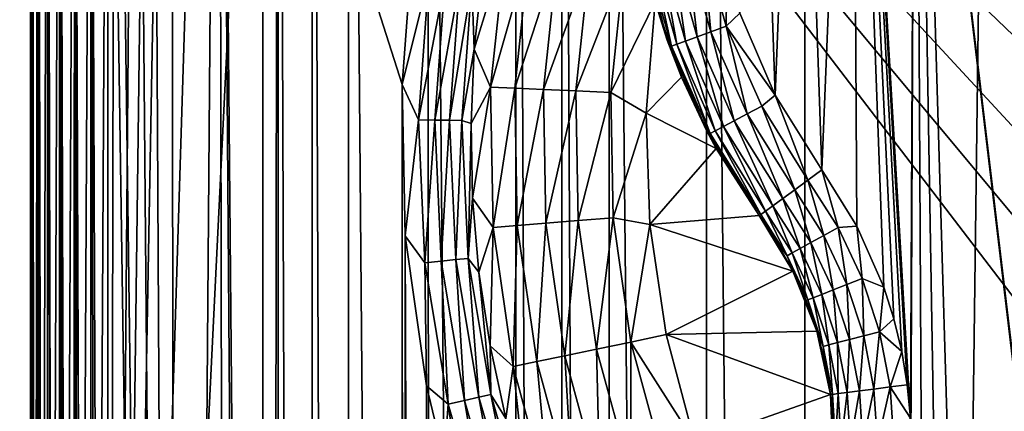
# Model space of a CAD drawing. Header units: metres. Extents: x -206 to 75, y -104 to 104.
# Tile 256 of 656: x -195.74 to -183.03, y 40.42 to 45.48. Entities that reach past the tile are written whole.
import ezdxf

# ---------------------------------------------------------------- set-up
doc = ezdxf.new("R2010")
doc.units = ezdxf.units.M
doc.layers.add('solid_01_1-CONSUMER_THERM_B_125288', color=7, linetype='CONTINUOUS')

msp = doc.modelspace()

# ---------------------------------------------------------------- linework, layer by layer
at = {"layer": 'solid_01_1-CONSUMER_THERM_B_125288'}
for points in [[(-168.648926, 67.29171), (-200.493088, -75.033852), (-200.514557, 74.966148)], [(-190.720612, -45.683636, 1.5), (-200.514557, 74.966148, 1.5), (-200.493088, -75.033852, 1.5)], [(-190.805618, 44.64188, 1.5), (-190.733765, 45.617893, 1.5), (-200.514557, 74.966148, 1.5)], [(-190.792786, -44.707626, 1.5), (-190.805618, 44.64188, 1.5), (-200.514557, 74.966148, 1.5)], [(-190.720612, -45.683636, 1.5), (-190.792786, -44.707626, 1.5), (-200.514557, 74.966148, 1.5)], [(-168.648926, 67.29171), (-168.75058, 66.747505), (-200.493088, -75.033852)], [(-168.75058, 66.747505), (-168.750504, 66.193886), (-200.493088, -75.033852)], [(-168.750504, 66.193886), (-168.731537, -66.252495), (-200.493088, -75.033852)], [(-76.404617, 63.580017, 75.400002), (-185.604614, 63.572178, 75.400002), (-92.716316, 42.429672, 75.400002)], [(-186.875885, 63.481842, 75.400002), (-188.131836, 63.209873, 75.400002), (-186.86676, -63.53767, 75.400002)], [(-185.604614, 63.572178, 75.400002), (-186.875885, 63.481842, 75.400002), (-185.595474, -63.627823, 75.400002)], [(-186.875885, 63.481842, 75.400002), (-186.86676, -63.53767, 75.400002), (-185.595474, -63.627823, 75.400002)], [(-185.604614, 63.572178, 75.400002), (-93.500069, 42.491352, 75.400002), (-92.716316, 42.429672, 75.400002)], [(-185.604614, 63.572178, 75.400002), (-168.500076, 42.491318, 75.400002), (-93.500069, 42.491352, 75.400002)], [(-185.604614, 63.572178, 75.400002), (-169.283829, 42.429634, 75.400002), (-168.500076, 42.491318, 75.400002)], [(-185.604614, 63.572178, 75.400002), (-173.510162, 37.481213, 75.400002), (-173.448486, 38.264965, 75.400002)], [(-185.604614, 63.572178, 75.400002), (-173.510132, -37.518787, 75.400002), (-173.510162, 37.481213, 75.400002)], [(-185.604614, 63.572178, 75.400002), (-173.448486, 38.264965, 75.400002), (-173.264954, 39.029419, 75.400002)], [(-185.604614, 63.572178, 75.400002), (-173.264954, 39.029419, 75.400002), (-172.964096, 39.755753, 75.400002)], [(-185.604614, 63.572178, 75.400002), (-172.964096, 39.755753, 75.400002), (-172.553329, 40.426079, 75.400002)], [(-185.604614, 63.572178, 75.400002), (-172.553329, 40.426079, 75.400002), (-172.04274, 41.023891, 75.400002)], [(-185.604614, 63.572178, 75.400002), (-172.04274, 41.023891, 75.400002), (-171.444931, 41.534473, 75.400002)], [(-185.604614, 63.572178, 75.400002), (-171.444931, 41.534473, 75.400002), (-170.774612, 41.945248, 75.400002)], [(-185.604614, 63.572178, 75.400002), (-170.774612, 41.945248, 75.400002), (-170.048279, 42.246105, 75.400002)], [(-185.604614, 63.572178, 75.400002), (-170.048279, 42.246105, 75.400002), (-169.283829, 42.429634, 75.400002)], [(-185.604614, 63.572178, 75.400002), (-173.448456, -38.30254, 75.400002), (-173.510132, -37.518787, 75.400002)], [(-185.604614, 63.572178, 75.400002), (-185.595474, -63.627823, 75.400002), (-173.448456, -38.30254, 75.400002)], [(-188.131836, 63.209873, 75.400002), (-188.743393, 63.006863, 75.400002), (-188.122757, -63.265884, 75.400002)], [(-188.131836, 63.209873, 75.400002), (-188.122757, -63.265884, 75.400002), (-186.86676, -63.53767, 75.400002)], [(-188.743393, 63.006863, 75.400002), (-189.338531, 62.760765, 75.400002), (-188.734344, -63.062962, 75.400002)], [(-188.743393, 63.006863, 75.400002), (-188.734344, -63.062962, 75.400002), (-188.122757, -63.265884, 75.400002)], [(-189.338531, 62.760765, 75.400002), (-190.467224, 62.145069, 75.400002), (-189.329514, -62.816952, 75.400002)], [(-189.338531, 62.760765, 75.400002), (-189.329514, -62.816952, 75.400002), (-188.734344, -63.062962, 75.400002)], [(-190.467224, 62.145069, 75.400002), (-191.497131, 61.374428, 75.400002), (-190.458282, -62.201416, 75.400002)], [(-190.467224, 62.145069, 75.400002), (-190.458282, -62.201416, 75.400002), (-189.329514, -62.816952, 75.400002)], [(-191.497131, 61.374428, 75.400002), (-191.968384, 60.935677, 75.400002), (-191.488312, -61.430923, 75.400002)], [(-191.497131, 61.374428, 75.400002), (-191.488312, -61.430923, 75.400002), (-190.458282, -62.201416, 75.400002)], [(-191.968384, 60.935677, 75.400002), (-192.407074, 60.464352, 75.400002), (-191.959625, -60.992237, 75.400002)], [(-191.968384, 60.935677, 75.400002), (-191.959625, -60.992237, 75.400002), (-191.488312, -61.430923, 75.400002)], [(-192.407074, 60.464352, 75.400002), (-193.177567, 59.434338, 75.400002), (-192.511902, -14.2783, 75.400002)], [(-192.407074, 60.464352, 75.400002), (-192.511902, -14.2783, 75.400002), (-192.398376, -60.520977, 75.400002)], [(-192.407074, 60.464352, 75.400002), (-192.398376, -60.520977, 75.400002), (-191.959625, -60.992237, 75.400002)], [(-175.356369, 44.32605, 63.5205), (-190.312485, 59.280018, 69.400002), (-189.775711, 59.803905, 69.400002)], [(-175.356369, 44.32605, 63.5205), (-189.775711, 59.803905, 69.400002), (-180.74884, 50.778328, 65.853195)], [(-194.601044, 13.871215, 69.400002), (-193.177567, 59.434341, 69.400002), (-192.603973, 54.571674, 69.400002)], [(-194.601044, 13.871215, 69.400002), (-193.793091, 58.305569, 69.400002), (-193.177567, 59.434341, 69.400002)], [(-193.177567, 59.434338, 75.400002), (-193.793091, 58.305565, 75.400002), (-193.693588, -6.530901, 75.400002)], [(-193.177567, 59.434338, 75.400002), (-193.693588, -6.530901, 75.400002), (-193.039459, -9.069189, 75.400002)], [(-193.177567, 59.434338, 75.400002), (-192.644226, -11.660436, 75.400002), (-192.511902, -14.2783, 75.400002)], [(-193.177567, 59.434338, 75.400002), (-193.039459, -9.069189, 75.400002), (-192.644226, -11.660436, 75.400002)], [(-175.356369, 44.32605, 63.5205), (-181.860092, 49.768253, 65.8731), (-190.312485, 59.280018, 69.400002)], [(-191.599503, 58.185127, 72.400002), (-191.055878, 58.962711, 72.400002), (-176.893677, 44.802547, 72.400002)], [(-176.893677, 44.802547, 69.900002), (-176.893677, 44.802547, 72.400002), (-191.055878, 58.962711, 72.400002)], [(-181.860092, 49.768253, 65.8731), (-176.893677, 44.802547, 69.900002), (-191.055878, 58.962711, 72.400002)], [(-194.601044, 13.871215, 69.400002), (-194.039108, 57.710388, 69.400002), (-193.793091, 58.305569, 69.400002)], [(-193.793091, 58.305565, 75.400002), (-194.039108, 57.710388, 75.400002), (-193.693588, -6.530901, 75.400002)], [(-192.032761, 57.341778, 72.400002), (-191.599503, 58.185127, 72.400002), (-176.893677, 44.802547, 72.400002)], [(-194.601044, 13.871215, 69.400002), (-194.242035, 57.098804, 69.400002), (-194.039108, 57.710388, 69.400002)], [(-194.039108, 57.710388, 75.400002), (-194.242035, 57.098801, 75.400002), (-193.693588, -6.530901, 75.400002)], [(-192.348267, 56.446865, 72.400002), (-192.032761, 57.341778, 72.400002), (-176.893677, 44.802547, 72.400002)], [(-194.601044, 13.871215, 69.400002), (-194.513824, 55.842804, 69.400002), (-194.242035, 57.098804, 69.400002)], [(-194.242035, 57.098801, 75.400002), (-194.513824, 55.842804, 75.400002), (-193.693588, -6.530901, 75.400002)], [(-192.539734, 55.518272, 72.400002), (-192.348267, 56.446865, 72.400002), (-176.893677, 44.802547, 72.400002)], [(-194.513824, 55.842804, 75.400002), (-194.603973, 54.571529, 75.400002), (-193.693588, -6.530901, 75.400002)], [(-194.601044, 13.871215, 69.400002), (-194.603973, 54.571529, 69.400002), (-194.513824, 55.842804, 69.400002)], [(-192.539734, 55.518272, 72.400002), (-176.893677, 44.802547, 72.400002), (-192.603973, 54.571674, 72.400002)], [(-182.227234, 55.202965, 13.5), (-183.24823, 54.662376, 13.5), (-174.500061, 23.39938, 13.5)], [(-195.580353, -4.071962, 74.596024), (-195.578903, 54.571461, 74.62252), (-195.603973, 54.571457, 74.400002)], [(-195.579147, 54.571461, 70.178574), (-195.601044, 13.871142, 70.400002), (-195.603973, 54.571457, 70.400002)], [(-195.587387, -4.071962, 74.556831), (-195.580353, -4.071962, 74.596024), (-195.603973, 54.571457, 74.400002)], [(-195.596481, -4.071963, 74.480972), (-195.587387, -4.071962, 74.556831), (-195.603973, 54.571457, 74.400002)], [(-195.599762, -4.071963, 74.400002), (-195.596481, -4.071963, 74.480972), (-195.603973, 54.571457, 74.400002)], [(-195.600998, 13.136062, 70.346748), (-195.599762, -4.071963, 74.400002), (-195.603973, 54.571457, 74.400002)], [(-195.601044, 13.871142, 70.400002), (-195.600998, 13.136062, 70.346748), (-195.603973, 54.571457, 74.400002)], [(-195.603973, 54.571457, 70.400002), (-195.601044, 13.871142, 70.400002), (-195.603973, 54.571457, 74.400002)], [(-195.579147, 54.571461, 70.178574), (-195.575974, 13.871144, 70.177483), (-195.601044, 13.871142, 70.400002)], [(-195.580353, -4.071962, 74.596024), (-195.57283, -4.071961, 74.630493), (-195.578903, 54.571461, 74.62252)], [(-195.579147, 54.571461, 70.178574), (-195.505325, 54.571465, 69.966927), (-195.575974, 13.871144, 70.177483)], [(-195.525635, -4.071958, 74.77784), (-195.504837, 54.571465, 74.834084), (-195.578903, 54.571461, 74.62252)], [(-195.55249, -4.07196, 74.703812), (-195.525635, -4.071958, 74.77784), (-195.578903, 54.571461, 74.62252)], [(-195.57283, -4.071961, 74.630493), (-195.55249, -4.07196, 74.703812), (-195.578903, 54.571461, 74.62252)], [(-195.505325, 54.571465, 69.966927), (-195.502014, 13.87115, 69.966118), (-195.575974, 13.871144, 70.177483)], [(-195.525635, -4.071958, 74.77784), (-195.491257, -4.071956, 74.85302), (-195.504837, 54.571465, 74.834084)], [(-195.505325, 54.571465, 69.966927), (-195.386215, 54.571472, 69.777039), (-195.502014, 13.87115, 69.966118)], [(-195.392944, -4.071949, 75.00898), (-195.385529, 54.571472, 75.023842), (-195.504837, 54.571465, 74.834084)], [(-195.45047, -4.071953, 74.925644), (-195.392944, -4.071949, 75.00898), (-195.504837, 54.571465, 74.834084)], [(-195.491257, -4.071956, 74.85302), (-195.45047, -4.071953, 74.925644), (-195.504837, 54.571465, 74.834084)], [(-195.386215, 54.571472, 69.777039), (-195.382874, 13.871159, 69.776512), (-195.502014, 13.87115, 69.966118)], [(-195.392944, -4.071949, 75.00898), (-195.278763, -4.07194, 75.13414), (-195.385529, 54.571472, 75.023842)], [(-195.386215, 54.571472, 69.777039), (-195.227814, 54.571484, 69.618446), (-195.382874, 13.871159, 69.776512)], [(-195.241119, -4.071938, 75.167236), (-195.226929, 54.571484, 75.182251), (-195.385529, 54.571472, 75.023842)], [(-195.278763, -4.07194, 75.13414), (-195.241119, -4.071938, 75.167236), (-195.385529, 54.571472, 75.023842)], [(-195.227814, 54.571484, 69.618446), (-195.224533, 13.87117, 69.618172), (-195.382874, 13.871159, 69.776512)], [(-195.241119, -4.071938, 75.167236), (-195.14769, -4.071931, 75.236526), (-195.226929, 54.571484, 75.182251)], [(-195.227814, 54.571484, 69.618446), (-195.038055, 54.571499, 69.49913), (-195.224533, 13.87117, 69.618172)], [(-195.046921, -4.071924, 75.294456), (-195.037048, 54.571499, 75.301361), (-195.226929, 54.571484, 75.182251)], [(-195.071838, -4.071926, 75.281563), (-195.046921, -4.071924, 75.294456), (-195.226929, 54.571484, 75.182251)], [(-195.14769, -4.071931, 75.236526), (-195.071838, -4.071926, 75.281563), (-195.226929, 54.571484, 75.182251)], [(-195.038055, 54.571499, 69.49913), (-195.034927, 13.871183, 69.499031), (-195.224533, 13.87117, 69.618172)], [(-195.046921, -4.071924, 75.294456), (-194.940353, -4.071916, 75.34021), (-195.037048, 54.571499, 75.301361)], [(-195.038055, 54.571499, 69.49913), (-194.826492, 54.571514, 69.425072), (-195.034927, 13.871183, 69.499031)], [(-194.829391, -4.071908, 75.373276), (-194.825394, 54.571514, 75.375175), (-195.037048, 54.571499, 75.301361)], [(-194.841721, -4.071909, 75.370285), (-194.829391, -4.071908, 75.373276), (-195.037048, 54.571499, 75.301361)], [(-194.940353, -4.071916, 75.34021), (-194.841721, -4.071909, 75.370285), (-195.037048, 54.571499, 75.301361)], [(-194.826492, 54.571514, 69.425072), (-194.823563, 13.871199, 69.425072), (-195.034927, 13.871183, 69.499031)], [(-194.829391, -4.071908, 75.373276), (-194.715393, -4.0719, 75.393288), (-194.825394, 54.571514, 75.375175)], [(-194.826492, 54.571514, 69.425072), (-194.603973, 54.571529, 69.400002), (-194.823563, 13.871199, 69.425072)], [(-194.825394, 54.571514, 75.375175), (-194.599762, -4.071895, 75.400002), (-194.603973, 54.571529, 75.400002)], [(-194.715393, -4.0719, 75.393288), (-194.599762, -4.071895, 75.400002), (-194.825394, 54.571514, 75.375175)], [(-194.823563, 13.871199, 69.425072), (-194.603973, 54.571529, 69.400002), (-194.601044, 13.871215, 69.400002)], [(-194.603973, 54.571529, 75.400002), (-194.599762, -4.071895, 75.400002), (-193.693588, -6.530901, 75.400002)], [(-194.601044, 13.871215, 69.400002), (-192.603973, 54.571674, 69.400002), (-192.602753, 37.571674, 69.400002)], [(-192.603973, 54.571674, 69.400002), (-192.602753, 37.571674, 72.400002), (-192.602753, 37.571674, 69.400002)], [(-192.603973, 54.571674, 69.400002), (-192.603973, 54.571674, 72.400002), (-192.602753, 37.571674, 72.400002)], [(-179.602753, 37.572609, 72.400002), (-192.602753, 37.571674, 72.400002), (-192.603973, 54.571674, 72.400002)], [(-179.524323, 38.884541, 72.400002), (-179.602753, 37.572609, 72.400002), (-192.603973, 54.571674, 72.400002)], [(-177.696686, 43.762115, 72.400002), (-192.603973, 54.571674, 72.400002), (-176.893677, 44.802547, 72.400002)], [(-179.290146, 40.177158, 72.400002), (-179.524323, 38.884541, 72.400002), (-192.603973, 54.571674, 72.400002)], [(-178.903381, 41.433071, 72.400002), (-179.290146, 40.177158, 72.400002), (-192.603973, 54.571674, 72.400002)], [(-178.369598, 42.633888, 72.400002), (-178.903381, 41.433071, 72.400002), (-192.603973, 54.571674, 72.400002)], [(-177.696686, 43.762115, 72.400002), (-178.369598, 42.633888, 72.400002), (-192.603973, 54.571674, 72.400002)], [(-183.24823, 54.662376, 13.5), (-184.177643, 53.975929, 13.5), (-183.535599, 32.43491, 13.5)], [(-183.24823, 54.662376, 13.5), (-183.535599, 32.43491, 13.5), (-174.500061, 23.39938, 13.5)], [(-184.177643, 53.975929, 13.5), (-184.994705, 53.158875, 13.5), (-184.242706, 40.333149, 13.5)], [(-184.177643, 53.975929, 13.5), (-184.242706, 40.333149, 13.5), (-184.234604, 39.8997, 13.5)], [(-184.177643, 53.975929, 13.5), (-184.234604, 39.8997, 13.5), (-184.066238, 33.060783, 13.5)], [(-184.177643, 53.975929, 13.5), (-183.812622, 32.735592, 13.5), (-183.535599, 32.43491, 13.5)], [(-184.177643, 53.975929, 13.5), (-184.066238, 33.060783, 13.5), (-183.812622, 32.735592, 13.5)], [(-184.994705, 53.158875, 13.5), (-185.681168, 52.229485, 13.5), (-185.384796, 43.538288, 13.5)], [(-184.994705, 53.158875, 13.5), (-185.384796, 43.538288, 13.5), (-184.932648, 42.814957, 13.5)], [(-184.994705, 53.158875, 13.5), (-184.282135, 40.765263, 13.5), (-184.242706, 40.333149, 13.5)], [(-184.994705, 53.158875, 13.5), (-184.352676, 41.193401, 13.5), (-184.282135, 40.765263, 13.5)], [(-184.994705, 53.158875, 13.5), (-184.453888, 41.61496, 13.5), (-184.352676, 41.193401, 13.5)], [(-184.994705, 53.158875, 13.5), (-184.585007, 42.02737, 13.5), (-184.453888, 41.61496, 13.5)], [(-184.994705, 53.158875, 13.5), (-184.932648, 42.814957, 13.5), (-184.585007, 42.02737, 13.5)], [(-185.681168, 52.229485, 13.5), (-186.221771, 51.208496, 13.5), (-185.986099, 44.505562, 13.5)], [(-185.681168, 52.229485, 13.5), (-185.986099, 44.505562, 13.5), (-185.384796, 43.538288, 13.5)], [(-186.221771, 51.208496, 13.5), (-186.44342, 45.562775, 13.5), (-185.986099, 44.505562, 13.5)], [(-189.472061, 46.409393, 2.474663), (-189.77005, 46.053436, 2.071429), (-189.873657, 45.097729, 2.071429)], [(-189.472061, 46.409393, 2.474663), (-189.873657, 45.097729, 2.071429), (-189.662506, 44.607433, 2.474663)], [(-189.472061, 46.409393, 2.474663), (-189.662506, 44.607433, 2.474663), (-189.164917, 46.357582, 2.826262)], [(-187.714508, 46.453011, 12.5), (-187.537537, 45.708569, 3.5), (-187.381073, 45.214603, 12.5)], [(-187.663452, 46.324543, 12.721591), (-187.714508, 46.453011, 12.5), (-187.381073, 45.214603, 12.5)], [(-187.319397, 46.396156, 13.281656), (-186.996811, 45.25692, 13.281622), (-187.133606, 46.43483, 13.400945)], [(-187.133606, 46.43483, 13.400945), (-186.818344, 45.321407, 13.40092), (-186.926468, 46.477943, 13.474965)], [(-186.996811, 45.25692, 13.281622), (-186.818344, 45.321407, 13.40092), (-187.133606, 46.43483, 13.400945)], [(-186.926468, 46.477943, 13.474965), (-186.619354, 45.393307, 13.474953), (-186.612534, 46.116272, 13.5)], [(-186.818344, 45.321407, 13.40092), (-186.619354, 45.393307, 13.474953), (-186.926468, 46.477943, 13.474965)], [(-189.662506, 44.607433, 2.474663), (-189.351318, 44.593891, 2.826262), (-189.164917, 46.357582, 2.826262)], [(-189.164917, 46.357582, 2.826262), (-189.351318, 44.593891, 2.826262), (-188.798325, 46.295742, 3.113388)], [(-189.351318, 44.593891, 2.826262), (-188.979919, 44.577728, 3.113388), (-188.798325, 46.295742, 3.113388)], [(-188.798325, 46.295742, 3.113388), (-188.979919, 44.577728, 3.113388), (-188.385269, 46.226063, 3.325905)], [(-187.591156, 46.339592, 12.933227), (-187.663452, 46.324543, 12.721591), (-187.327301, 45.137505, 12.721537)], [(-187.327301, 45.137505, 12.721537), (-187.663452, 46.324543, 12.721591), (-187.381073, 45.214603, 12.5)], [(-187.591156, 46.339592, 12.933227), (-187.257843, 45.162598, 12.933176), (-187.474503, 46.363873, 13.123095)], [(-187.591156, 46.339592, 12.933227), (-187.327301, 45.137505, 12.721537), (-187.257843, 45.162598, 12.933176)], [(-187.474503, 46.363873, 13.123095), (-187.145813, 45.203083, 13.123051), (-187.319397, 46.396156, 13.281656)], [(-187.257843, 45.162598, 12.933176), (-187.145813, 45.203083, 13.123051), (-187.474503, 46.363873, 13.123095)], [(-187.145813, 45.203083, 13.123051), (-186.996811, 45.25692, 13.281622), (-187.319397, 46.396156, 13.281656)], [(-188.979919, 44.577728, 3.113388), (-188.561401, 44.559517, 3.325905), (-188.385269, 46.226063, 3.325905)], [(-188.385269, 46.226063, 3.325905), (-188.561401, 44.559517, 3.325905), (-187.940292, 46.150997, 3.45631)], [(-190.460266, 46.029037, 1.525184), (-190.733765, 45.617893, 1.5), (-190.805618, 44.64188, 1.5)], [(-190.460266, 46.029037, 1.525184), (-190.805618, 44.64188, 1.5), (-190.595413, 44.185192, 1.525184)], [(-190.460266, 46.029037, 1.525184), (-190.595413, 44.185192, 1.525184), (-190.249542, 46.00095, 1.599859)], [(-189.873657, 45.097729, 2.071429), (-189.77005, 46.053436, 2.071429), (-189.903442, 45.954823, 1.8802)], [(-188.561401, 44.559517, 3.325905), (-188.110565, 44.539898, 3.45631), (-187.940292, 46.150997, 3.45631)], [(-187.940292, 46.150997, 3.45631), (-188.110565, 44.539898, 3.45631), (-187.537537, 45.708569, 3.5)], [(-186.619354, 45.393307, 13.474953), (-186.44342, 45.562775, 13.5), (-186.612534, 46.116272, 13.5)], [(-190.595413, 44.185192, 1.525184), (-190.382843, 44.182255, 1.599859), (-190.249542, 46.00095, 1.599859)], [(-190.249542, 46.00095, 1.599859), (-190.382843, 44.182255, 1.599859), (-190.060745, 45.975784, 1.720235)], [(-190.382843, 44.182255, 1.599859), (-190.192383, 44.179623, 1.720235), (-190.060745, 45.975784, 1.720235)], [(-190.060745, 45.975784, 1.720235), (-190.192383, 44.179623, 1.720235), (-189.903442, 45.954823, 1.8802)], [(-190.192383, 44.179623, 1.720235), (-190.033707, 44.177429, 1.8802), (-189.903442, 45.954823, 1.8802)], [(-189.873657, 45.097729, 2.071429), (-189.903442, 45.954823, 1.8802), (-190.033707, 44.177429, 1.8802)], [(-188.110565, 44.539898, 3.45631), (-187.653976, 44.273331, 3.5), (-187.537537, 45.708569, 3.5)], [(-187.198685, 44.73806, 3.5), (-187.537537, 45.708569, 3.5), (-187.653976, 44.273331, 3.5)], [(-187.198685, 44.73806, 3.5), (-187.381073, 45.214603, 12.5), (-187.537537, 45.708569, 3.5)], [(-186.619354, 45.393307, 13.474953), (-185.986099, 44.505562, 13.5), (-186.44342, 45.562775, 13.5)], [(-186.818344, 45.321407, 13.40092), (-186.349182, 44.263577, 13.400896), (-186.619354, 45.393307, 13.474953)], [(-186.619354, 45.393307, 13.474953), (-186.162323, 44.36282, 13.47494), (-185.986099, 44.505562, 13.5)], [(-186.349182, 44.263577, 13.400896), (-186.162323, 44.36282, 13.47494), (-186.619354, 45.393307, 13.474953)], [(-186.996811, 45.25692, 13.281622), (-186.516769, 44.174564, 13.281587), (-186.818344, 45.321407, 13.40092)], [(-186.516769, 44.174564, 13.281587), (-186.349182, 44.263577, 13.400896), (-186.818344, 45.321407, 13.40092)], [(-187.327301, 45.137505, 12.721537), (-187.381073, 45.214603, 12.5), (-186.870193, 44.038239, 12.5)], [(-187.198685, 44.73806, 3.5), (-186.870193, 44.038239, 12.5), (-187.381073, 45.214603, 12.5)], [(-187.257843, 45.162598, 12.933176), (-187.327301, 45.137505, 12.721537), (-186.827072, 44.009743, 12.721481)], [(-186.827072, 44.009743, 12.721481), (-187.327301, 45.137505, 12.721537), (-186.870193, 44.038239, 12.5)], [(-187.257843, 45.162598, 12.933176), (-186.761871, 44.044376, 12.933125), (-187.145813, 45.203083, 13.123051)], [(-187.257843, 45.162598, 12.933176), (-186.827072, 44.009743, 12.721481), (-186.761871, 44.044376, 12.933125)], [(-187.145813, 45.203083, 13.123051), (-186.656677, 44.10025, 13.123007), (-186.996811, 45.25692, 13.281622)], [(-186.761871, 44.044376, 12.933125), (-186.656677, 44.10025, 13.123007), (-187.145813, 45.203083, 13.123051)], [(-186.656677, 44.10025, 13.123007), (-186.516769, 44.174564, 13.281587), (-186.996811, 45.25692, 13.281622)], [(-189.915451, 44.137333, 2.071429), (-189.873657, 45.097729, 2.071429), (-190.033707, 44.177429, 1.8802)], [(-189.662506, 44.607433, 2.474663), (-189.873657, 45.097729, 2.071429), (-189.915451, 44.137333, 2.071429)], [(-190.755585, -42.752499, 1.5), (-190.767761, 42.686893, 1.5), (-190.805618, 44.64188, 1.5)], [(-190.595413, 44.185192, 1.525184), (-190.805618, 44.64188, 1.5), (-190.767761, 42.686893, 1.5)], [(-190.792786, -44.707626, 1.5), (-190.755585, -42.752499, 1.5), (-190.805618, 44.64188, 1.5)], [(-187.198685, 44.73806, 3.5), (-187.653976, 44.273331, 3.5), (-186.748428, 43.814083, 3.5)], [(-187.198685, 44.73806, 3.5), (-186.748428, 43.814083, 3.5), (-186.870193, 44.038239, 12.5)], [(-189.662506, 44.607433, 2.474663), (-189.915451, 44.137333, 2.071429), (-189.895264, 43.176235, 2.071429)], [(-189.662506, 44.607433, 2.474663), (-189.895264, 43.176235, 2.071429), (-189.629318, 42.795738, 2.474663)], [(-189.662506, 44.607433, 2.474663), (-189.629318, 42.795738, 2.474663), (-189.351318, 44.593891, 2.826262)], [(-189.629318, 42.795738, 2.474663), (-189.318832, 42.820675, 2.826262), (-189.351318, 44.593891, 2.826262)], [(-189.351318, 44.593891, 2.826262), (-189.318832, 42.820675, 2.826262), (-188.979919, 44.577728, 3.113388)], [(-189.318832, 42.820675, 2.826262), (-188.948257, 42.850433, 3.113388), (-188.979919, 44.577728, 3.113388)], [(-188.979919, 44.577728, 3.113388), (-188.948257, 42.850433, 3.113388), (-188.561401, 44.559517, 3.325905)], [(-188.948257, 42.850433, 3.113388), (-188.530701, 42.883968, 3.325905), (-188.561401, 44.559517, 3.325905)], [(-188.561401, 44.559517, 3.325905), (-188.530701, 42.883968, 3.325905), (-188.110565, 44.539898, 3.45631)], [(-188.530701, 42.883968, 3.325905), (-188.080887, 42.920094, 3.45631), (-188.110565, 44.539898, 3.45631)], [(-188.110565, 44.539898, 3.45631), (-188.080887, 42.920094, 3.45631), (-187.653976, 44.273331, 3.5)], [(-186.162323, 44.36282, 13.47494), (-185.564514, 43.407089, 13.474928), (-185.986099, 44.505562, 13.5)], [(-185.564514, 43.407089, 13.474928), (-185.384796, 43.538288, 13.5), (-185.986099, 44.505562, 13.5)], [(-188.080887, 42.920094, 3.45631), (-187.606659, 42.835552, 3.5), (-187.653976, 44.273331, 3.5)], [(-186.748428, 43.814083, 3.5), (-187.653976, 44.273331, 3.5), (-187.606659, 42.835552, 3.5)], [(-186.516769, 44.174564, 13.281587), (-185.888855, 43.170731, 13.281551), (-186.349182, 44.263577, 13.400896)], [(-186.349182, 44.263577, 13.400896), (-185.735504, 43.282486, 13.400871), (-186.162323, 44.36282, 13.47494)], [(-186.349182, 44.263577, 13.400896), (-185.888855, 43.170731, 13.281551), (-185.735504, 43.282486, 13.400871)], [(-186.162323, 44.36282, 13.47494), (-185.735504, 43.282486, 13.400871), (-185.564514, 43.407089, 13.474928)], [(-190.595413, 44.185192, 1.525184), (-190.767761, 42.686893, 1.5), (-190.511276, 42.338318, 1.525184)], [(-190.595413, 44.185192, 1.525184), (-190.511276, 42.338318, 1.525184), (-190.382843, 44.182255, 1.599859)], [(-190.511276, 42.338318, 1.525184), (-190.29985, 42.360569, 1.599859), (-190.382843, 44.182255, 1.599859)], [(-190.382843, 44.182255, 1.599859), (-190.29985, 42.360569, 1.599859), (-190.192383, 44.179623, 1.720235)], [(-190.29985, 42.360569, 1.599859), (-190.110428, 42.380505, 1.720235), (-190.192383, 44.179623, 1.720235)], [(-190.192383, 44.179623, 1.720235), (-190.110428, 42.380505, 1.720235), (-190.033707, 44.177429, 1.8802)], [(-190.110428, 42.380505, 1.720235), (-189.952606, 42.397114, 1.8802), (-190.033707, 44.177429, 1.8802)], [(-189.915451, 44.137333, 2.071429), (-190.033707, 44.177429, 1.8802), (-189.952606, 42.397114, 1.8802)], [(-189.895264, 43.176235, 2.071429), (-189.915451, 44.137333, 2.071429), (-189.952606, 42.397114, 1.8802)], [(-186.656677, 44.10025, 13.123007), (-186.016876, 43.077435, 13.122963), (-186.516769, 44.174564, 13.281587)], [(-186.516769, 44.174564, 13.281587), (-186.016876, 43.077435, 13.122963), (-185.888855, 43.170731, 13.281551)], [(-186.870193, 44.038239, 12.5), (-186.192856, 42.949188, 3.5), (-186.192856, 42.949188, 12.5)], [(-186.748428, 43.814083, 3.5), (-186.192856, 42.949188, 3.5), (-186.870193, 44.038239, 12.5)], [(-186.827072, 44.009743, 12.721481), (-186.870193, 44.038239, 12.5), (-186.192856, 42.949188, 12.5)], [(-186.761871, 44.044376, 12.933125), (-186.827072, 44.009743, 12.721481), (-186.172791, 42.96381, 12.721427)], [(-186.827072, 44.009743, 12.721481), (-186.192856, 42.949188, 12.5), (-186.172791, 42.96381, 12.721427)], [(-186.761871, 44.044376, 12.933125), (-186.113129, 43.007286, 12.933075), (-186.656677, 44.10025, 13.123007)], [(-186.761871, 44.044376, 12.933125), (-186.172791, 42.96381, 12.721427), (-186.113129, 43.007286, 12.933075)], [(-186.656677, 44.10025, 13.123007), (-186.113129, 43.007286, 12.933075), (-186.016876, 43.077435, 13.122963)], [(-186.748428, 43.814083, 3.5), (-187.606659, 42.835552, 3.5), (-186.192856, 42.949188, 3.5)], [(-185.564514, 43.407089, 13.474928), (-185.174774, 42.795158, 13.474959), (-185.384796, 43.538288, 13.5)], [(-185.174774, 42.795158, 13.474959), (-184.932648, 42.814957, 13.5), (-185.384796, 43.538288, 13.5)], [(-185.360031, 42.692963, 13.400932), (-185.564514, 43.407089, 13.474928), (-185.735504, 43.282486, 13.400871)], [(-185.360031, 42.692963, 13.400932), (-185.174774, 42.795158, 13.474959), (-185.564514, 43.407089, 13.474928)], [(-185.526199, 42.601299, 13.281639), (-185.735504, 43.282486, 13.400871), (-185.888855, 43.170731, 13.281551)], [(-185.526199, 42.601299, 13.281639), (-185.360031, 42.692963, 13.400932), (-185.735504, 43.282486, 13.400871)], [(-189.813156, 42.218441, 2.071429), (-189.895264, 43.176235, 2.071429), (-189.952606, 42.397114, 1.8802)], [(-189.629318, 42.795738, 2.474663), (-189.895264, 43.176235, 2.071429), (-189.813156, 42.218441, 2.071429)], [(-185.664917, 42.524773, 13.123073), (-185.888855, 43.170731, 13.281551), (-186.016876, 43.077435, 13.122963)], [(-185.664917, 42.524773, 13.123073), (-185.526199, 42.601299, 13.281639), (-185.888855, 43.170731, 13.281551)], [(-186.113129, 43.007286, 12.933075), (-186.172791, 42.96381, 12.721427), (-185.833893, 42.431557, 12.721563)], [(-185.769226, 42.467228, 12.933201), (-186.016876, 43.077435, 13.122963), (-186.113129, 43.007286, 12.933075)], [(-185.769226, 42.467228, 12.933201), (-186.113129, 43.007286, 12.933075), (-185.833893, 42.431557, 12.721563)], [(-185.769226, 42.467228, 12.933201), (-185.664917, 42.524773, 13.123073), (-186.016876, 43.077435, 13.122963)], [(-189.318832, 42.820675, 2.826262), (-189.067917, 41.064999, 2.826262), (-188.948257, 42.850433, 3.113388)], [(-189.067917, 41.064999, 2.826262), (-188.703857, 41.140224, 3.113388), (-188.948257, 42.850433, 3.113388)], [(-188.948257, 42.850433, 3.113388), (-188.703857, 41.140224, 3.113388), (-188.530701, 42.883968, 3.325905)], [(-188.703857, 41.140224, 3.113388), (-188.29361, 41.224995, 3.325905), (-188.530701, 42.883968, 3.325905)], [(-188.530701, 42.883968, 3.325905), (-188.29361, 41.224995, 3.325905), (-188.080887, 42.920094, 3.45631)], [(-188.29361, 41.224995, 3.325905), (-187.851685, 41.316311, 3.45631), (-188.080887, 42.920094, 3.45631)], [(-188.080887, 42.920094, 3.45631), (-187.851685, 41.316311, 3.45631), (-187.606659, 42.835552, 3.5)], [(-185.758392, 42.234142, 3.5), (-186.192856, 42.949188, 3.5), (-187.606659, 42.835552, 3.5)], [(-186.172791, 42.96381, 12.721427), (-186.192856, 42.949188, 12.5), (-185.960632, 42.600754, 12.5)], [(-185.758392, 42.234142, 3.5), (-186.192856, 42.949188, 12.5), (-186.192856, 42.949188, 3.5)], [(-185.758392, 42.234142, 3.5), (-185.960632, 42.600754, 12.5), (-186.192856, 42.949188, 12.5)], [(-185.833893, 42.431557, 12.721563), (-186.172791, 42.96381, 12.721427), (-185.960632, 42.600754, 12.5)], [(-189.629318, 42.795738, 2.474663), (-189.813156, 42.218441, 2.071429), (-189.669479, 41.267929, 2.071429)], [(-189.629318, 42.795738, 2.474663), (-189.669479, 41.267929, 2.071429), (-189.372955, 41.001965, 2.474663)], [(-189.629318, 42.795738, 2.474663), (-189.372955, 41.001965, 2.474663), (-189.318832, 42.820675, 2.826262)], [(-189.372955, 41.001965, 2.474663), (-189.067917, 41.064999, 2.826262), (-189.318832, 42.820675, 2.826262)], [(-187.851685, 41.316311, 3.45631), (-187.396378, 41.412483, 3.5), (-187.606659, 42.835552, 3.5)], [(-185.758392, 42.234142, 3.5), (-187.606659, 42.835552, 3.5), (-187.396378, 41.412483, 3.5)], [(-185.360031, 42.692963, 13.400932), (-185.061401, 42.061016, 13.400993), (-185.174774, 42.795158, 13.474959)], [(-185.174774, 42.795158, 13.474959), (-184.864777, 42.139194, 13.47499), (-184.932648, 42.814957, 13.5)], [(-185.061401, 42.061016, 13.400993), (-184.864777, 42.139194, 13.47499), (-185.174774, 42.795158, 13.474959)], [(-184.864777, 42.139194, 13.47499), (-184.585007, 42.02737, 13.5), (-184.932648, 42.814957, 13.5)], [(-190.4776, -40.818287, 1.5), (-190.489151, 40.752857, 1.5), (-190.767761, 42.686893, 1.5)], [(-190.511276, 42.338318, 1.525184), (-190.767761, 42.686893, 1.5), (-190.489151, 40.752857, 1.5)], [(-190.755585, -42.752499, 1.5), (-190.4776, -40.818287, 1.5), (-190.767761, 42.686893, 1.5)], [(-185.758392, 42.234142, 3.5), (-185.758362, 42.234112, 12.5), (-185.960632, 42.600754, 12.5)], [(-185.833893, 42.431557, 12.721563), (-185.960632, 42.600754, 12.5), (-185.758362, 42.234112, 12.5)], [(-185.664917, 42.524773, 13.123073), (-185.384995, 41.932346, 13.123182), (-185.526199, 42.601299, 13.281639)], [(-185.526199, 42.601299, 13.281639), (-185.237747, 41.990894, 13.281727), (-185.360031, 42.692963, 13.400932)], [(-185.384995, 41.932346, 13.123182), (-185.237747, 41.990894, 13.281727), (-185.526199, 42.601299, 13.281639)], [(-185.237747, 41.990894, 13.281727), (-185.061401, 42.061016, 13.400993), (-185.360031, 42.692963, 13.400932)], [(-185.769226, 42.467228, 12.933201), (-185.833893, 42.431557, 12.721563), (-185.564377, 41.861023, 12.721701)], [(-185.769226, 42.467228, 12.933201), (-185.495728, 41.888321, 12.933328), (-185.664917, 42.524773, 13.123073)], [(-185.769226, 42.467228, 12.933201), (-185.564377, 41.861023, 12.721701), (-185.495728, 41.888321, 12.933328)], [(-185.495728, 41.888321, 12.933328), (-185.384995, 41.932346, 13.123182), (-185.664917, 42.524773, 13.123073)], [(-190.511276, 42.338318, 1.525184), (-190.209061, 40.514397, 1.525184), (-190.29985, 42.360569, 1.599859)], [(-190.29985, 42.360569, 1.599859), (-190.001755, 40.561523, 1.599859), (-190.110428, 42.380505, 1.720235)], [(-190.209061, 40.514397, 1.525184), (-190.001755, 40.561523, 1.599859), (-190.29985, 42.360569, 1.599859)], [(-190.110428, 42.380505, 1.720235), (-189.816025, 40.603748, 1.720235), (-189.952606, 42.397114, 1.8802)], [(-190.001755, 40.561523, 1.599859), (-189.816025, 40.603748, 1.720235), (-190.110428, 42.380505, 1.720235)], [(-189.813156, 42.218441, 2.071429), (-189.952606, 42.397114, 1.8802), (-189.661285, 40.638927, 1.8802)], [(-189.816025, 40.603748, 1.720235), (-189.661285, 40.638927, 1.8802), (-189.952606, 42.397114, 1.8802)], [(-185.833893, 42.431557, 12.721563), (-185.758362, 42.234112, 12.5), (-185.587494, 41.85183, 12.5)], [(-185.564377, 41.861023, 12.721701), (-185.833893, 42.431557, 12.721563), (-185.587494, 41.85183, 12.5)], [(-190.511276, 42.338318, 1.525184), (-190.489151, 40.752857, 1.5), (-190.209061, 40.514397, 1.525184)], [(-189.669479, 41.267929, 2.071429), (-189.813156, 42.218441, 2.071429), (-189.661285, 40.638927, 1.8802)], [(-185.758392, 42.234142, 3.5), (-187.396378, 41.412483, 3.5), (-185.449219, 41.456615, 3.5)], [(-185.758392, 42.234142, 3.5), (-185.449219, 41.456615, 3.5), (-185.758362, 42.234112, 12.5)], [(-185.449219, 41.456615, 3.5), (-185.587494, 41.85183, 12.5), (-185.758362, 42.234112, 12.5)], [(-185.061401, 42.061016, 13.400993), (-184.844315, 41.39661, 13.401054), (-184.864777, 42.139194, 13.47499)], [(-184.864777, 42.139194, 13.47499), (-184.639435, 41.449535, 13.475021), (-184.585007, 42.02737, 13.5)], [(-184.844315, 41.39661, 13.401054), (-184.639435, 41.449535, 13.475021), (-184.864777, 42.139194, 13.47499)], [(-185.384995, 41.932346, 13.123182), (-185.181519, 41.309502, 13.123292), (-185.237747, 41.990894, 13.281727)], [(-185.237747, 41.990894, 13.281727), (-185.028076, 41.34914, 13.281814), (-185.061401, 42.061016, 13.400993)], [(-185.181519, 41.309502, 13.123292), (-185.028076, 41.34914, 13.281814), (-185.237747, 41.990894, 13.281727)], [(-185.028076, 41.34914, 13.281814), (-184.844315, 41.39661, 13.401054), (-185.061401, 42.061016, 13.400993)], [(-184.639435, 41.449535, 13.475021), (-184.453888, 41.61496, 13.5), (-184.585007, 42.02737, 13.5)], [(-185.564377, 41.861023, 12.721701), (-185.587494, 41.85183, 12.5), (-185.449219, 41.456589, 12.5)], [(-185.449219, 41.456615, 3.5), (-185.449219, 41.456589, 12.5), (-185.587494, 41.85183, 12.5)], [(-185.495728, 41.888321, 12.933328), (-185.564377, 41.861023, 12.721701), (-185.368484, 41.261208, 12.721837)], [(-185.368484, 41.261208, 12.721837), (-185.564377, 41.861023, 12.721701), (-185.449219, 41.456589, 12.5)], [(-185.495728, 41.888321, 12.933328), (-185.296921, 41.279694, 12.933455), (-185.384995, 41.932346, 13.123182)], [(-185.495728, 41.888321, 12.933328), (-185.368484, 41.261208, 12.721837), (-185.296921, 41.279694, 12.933455)], [(-185.296921, 41.279694, 12.933455), (-185.181519, 41.309502, 13.123292), (-185.384995, 41.932346, 13.123182)], [(-184.639435, 41.449535, 13.475021), (-184.352676, 41.193401, 13.5), (-184.453888, 41.61496, 13.5)], [(-185.449219, 41.456615, 3.5), (-187.396378, 41.412483, 3.5), (-185.274048, 40.638401, 3.5)], [(-185.449219, 41.456615, 3.5), (-185.274048, 40.638401, 3.5), (-185.449219, 41.456589, 12.5)], [(-185.274048, 40.638401, 3.5), (-185.344482, 41.051167, 12.5), (-185.449219, 41.456589, 12.5)], [(-185.368484, 41.261208, 12.721837), (-185.449219, 41.456589, 12.5), (-185.344482, 41.051167, 12.5)], [(-184.844315, 41.39661, 13.401054), (-184.712204, 40.710224, 13.401114), (-184.639435, 41.449535, 13.475021)], [(-184.712204, 40.710224, 13.401114), (-184.502304, 40.737053, 13.475053), (-184.639435, 41.449535, 13.475021)], [(-184.639435, 41.449535, 13.475021), (-184.502304, 40.737053, 13.475053), (-184.352676, 41.193401, 13.5)], [(-187.851685, 41.316311, 3.45631), (-187.025101, 40.020191, 3.5), (-187.396378, 41.412483, 3.5)], [(-185.274048, 40.638401, 3.5), (-187.396378, 41.412483, 3.5), (-187.025101, 40.020191, 3.5)], [(-185.181519, 41.309502, 13.123292), (-185.057709, 40.666058, 13.123402), (-185.028076, 41.34914, 13.281814)], [(-185.057709, 40.666058, 13.123402), (-184.900482, 40.686153, 13.281901), (-185.028076, 41.34914, 13.281814)], [(-185.028076, 41.34914, 13.281814), (-184.900482, 40.686153, 13.281901), (-184.844315, 41.39661, 13.401054)], [(-184.900482, 40.686153, 13.281901), (-184.712204, 40.710224, 13.401114), (-184.844315, 41.39661, 13.401054)], [(-189.464844, 40.328655, 2.071429), (-189.669479, 41.267929, 2.071429), (-189.661285, 40.638927, 1.8802)], [(-189.372955, 41.001965, 2.474663), (-189.669479, 41.267929, 2.071429), (-189.464844, 40.328655, 2.071429)], [(-188.703857, 41.140224, 3.113388), (-188.250412, 39.473209, 3.113388), (-188.29361, 41.224995, 3.325905)], [(-188.29361, 41.224995, 3.325905), (-187.85376, 39.607918, 3.325905), (-187.851685, 41.316311, 3.45631)], [(-188.250412, 39.473209, 3.113388), (-187.85376, 39.607918, 3.325905), (-188.29361, 41.224995, 3.325905)], [(-187.85376, 39.607918, 3.325905), (-187.426468, 39.753033, 3.45631), (-187.851685, 41.316311, 3.45631)], [(-187.851685, 41.316311, 3.45631), (-187.426468, 39.753033, 3.45631), (-187.025101, 40.020191, 3.5)], [(-185.296921, 41.279694, 12.933455), (-185.368484, 41.261208, 12.721837), (-185.249298, 40.641567, 12.721974)], [(-185.368484, 41.261208, 12.721837), (-185.344482, 41.051167, 12.5), (-185.274048, 40.638401, 12.5)], [(-185.249298, 40.641567, 12.721974), (-185.368484, 41.261208, 12.721837), (-185.274048, 40.638401, 12.5)], [(-185.296921, 41.279694, 12.933455), (-185.175964, 40.65094, 12.93358), (-185.181519, 41.309502, 13.123292)], [(-185.296921, 41.279694, 12.933455), (-185.249298, 40.641567, 12.721974), (-185.175964, 40.65094, 12.93358)], [(-185.175964, 40.65094, 12.93358), (-185.057709, 40.666058, 13.123402), (-185.181519, 41.309502, 13.123292)], [(-189.067917, 41.064999, 2.826262), (-188.602432, 39.353661, 2.826262), (-188.703857, 41.140224, 3.113388)], [(-188.602432, 39.353661, 2.826262), (-188.250412, 39.473209, 3.113388), (-188.703857, 41.140224, 3.113388)], [(-184.502304, 40.737053, 13.475053), (-184.282135, 40.765263, 13.5), (-184.352676, 41.193401, 13.5)], [(-189.372955, 41.001965, 2.474663), (-189.464844, 40.328655, 2.071429), (-189.200089, 39.404526, 2.071429)], [(-189.372955, 41.001965, 2.474663), (-188.897369, 39.253494, 2.474663), (-189.067917, 41.064999, 2.826262)], [(-189.372955, 41.001965, 2.474663), (-189.200089, 39.404526, 2.071429), (-188.897369, 39.253494, 2.474663)], [(-188.897369, 39.253494, 2.474663), (-188.602432, 39.353661, 2.826262), (-189.067917, 41.064999, 2.826262)], [(-185.274048, 40.638401, 3.5), (-185.274048, 40.638401, 12.5), (-185.344482, 41.051167, 12.5)], [(-190.249329, -39.867092, 1.5), (-190.260574, 39.801739, 1.5), (-190.489151, 40.752857, 1.5)], [(-190.209061, 40.514397, 1.525184), (-190.489151, 40.752857, 1.5), (-190.260574, 39.801739, 1.5)], [(-190.4776, -40.818287, 1.5), (-190.249329, -39.867092, 1.5), (-190.489151, 40.752857, 1.5)], [(-184.900482, 40.686153, 13.281901), (-184.856979, 40.01239, 13.281989), (-184.712204, 40.710224, 13.401114)], [(-184.856979, 40.01239, 13.281989), (-184.667145, 40.012672, 13.401175), (-184.712204, 40.710224, 13.401114)], [(-184.712204, 40.710224, 13.401114), (-184.667145, 40.012672, 13.401175), (-184.502304, 40.737053, 13.475053)], [(-184.667145, 40.012672, 13.401175), (-184.455536, 40.012985, 13.475083), (-184.502304, 40.737053, 13.475053)], [(-184.502304, 40.737053, 13.475053), (-184.242706, 40.333149, 13.5), (-184.282135, 40.765263, 13.5)], [(-184.502304, 40.737053, 13.475053), (-184.455536, 40.012985, 13.475083), (-184.242706, 40.333149, 13.5)], [(-190.209061, 40.514397, 1.525184), (-189.693008, 38.739086, 1.525184), (-190.001755, 40.561523, 1.599859)], [(-190.001755, 40.561523, 1.599859), (-189.492752, 38.810429, 1.599859), (-189.816025, 40.603748, 1.720235)], [(-189.693008, 38.739086, 1.525184), (-189.492752, 38.810429, 1.599859), (-190.001755, 40.561523, 1.599859)], [(-189.816025, 40.603748, 1.720235), (-189.313324, 38.874352, 1.720235), (-189.661285, 40.638927, 1.8802)], [(-189.492752, 38.810429, 1.599859), (-189.313324, 38.874352, 1.720235), (-189.816025, 40.603748, 1.720235)], [(-189.464844, 40.328655, 2.071429), (-189.661285, 40.638927, 1.8802), (-189.163834, 38.927605, 1.8802)], [(-189.313324, 38.874352, 1.720235), (-189.163834, 38.927605, 1.8802), (-189.661285, 40.638927, 1.8802)], [(-185.274048, 40.638401, 3.5), (-187.025101, 40.020191, 3.5), (-185.237778, 39.802433, 3.5)], [(-185.249298, 40.641567, 12.721974), (-185.274048, 40.638401, 12.5), (-185.238388, 40.221191, 12.5)], [(-185.237778, 39.802433, 3.5), (-185.238388, 40.221191, 12.5), (-185.274048, 40.638401, 12.5)], [(-185.274048, 40.638401, 3.5), (-185.237778, 39.802433, 3.5), (-185.274048, 40.638401, 12.5)], [(-185.175964, 40.65094, 12.93358), (-185.249298, 40.641567, 12.721974), (-185.20871, 40.011871, 12.722111)], [(-185.20871, 40.011871, 12.722111), (-185.249298, 40.641567, 12.721974), (-185.238388, 40.221191, 12.5)], [(-185.175964, 40.65094, 12.93358), (-185.20871, 40.011871, 12.722111), (-185.13475, 40.011978, 12.933707)], [(-185.175964, 40.65094, 12.93358), (-185.13475, 40.011978, 12.933707), (-185.057709, 40.666058, 13.123402)], [(-185.13475, 40.011978, 12.933707), (-185.015503, 40.012157, 13.123511), (-185.057709, 40.666058, 13.123402)], [(-185.057709, 40.666058, 13.123402), (-185.015503, 40.012157, 13.123511), (-184.900482, 40.686153, 13.281901)], [(-185.015503, 40.012157, 13.123511), (-184.856979, 40.01239, 13.281989), (-184.900482, 40.686153, 13.281901)], [(-190.209061, 40.514397, 1.525184), (-190.260574, 39.801739, 1.5), (-189.973282, 38.865559, 1.5)], [(-190.209061, 40.514397, 1.525184), (-189.973282, 38.865559, 1.5), (-189.693008, 38.739086, 1.525184)]]:
    msp.add_3dface(points, dxfattribs=at)

doc.saveas('drawing.dxf')
